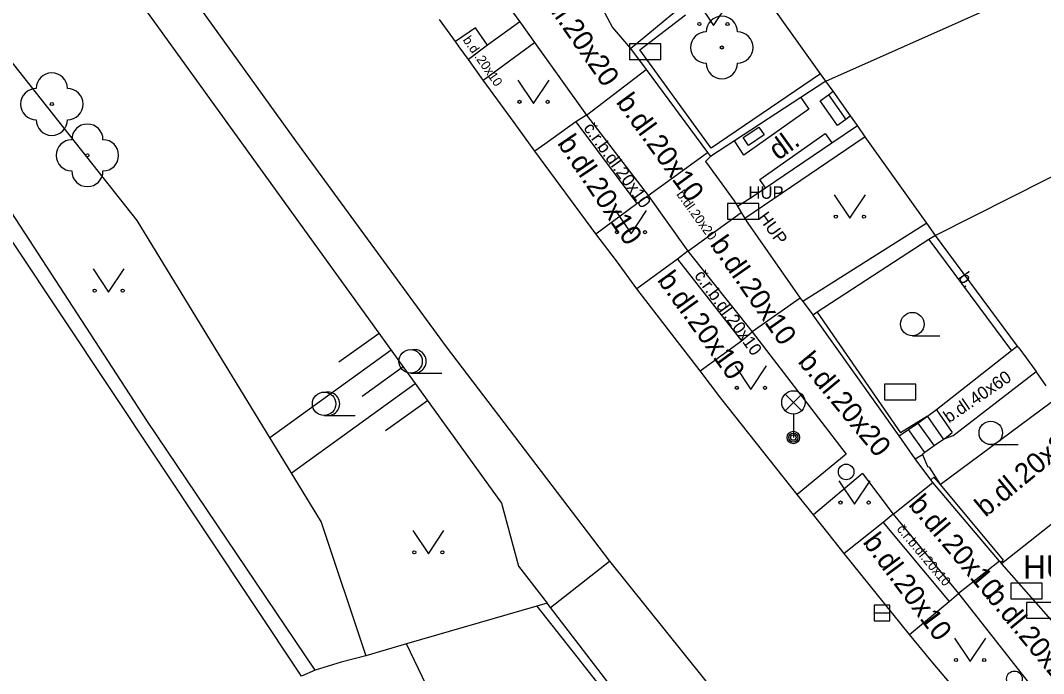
# Model space of a CAD drawing. Extents: x -596229 to -595156, y -1161237 to -1159376.
# Drawn here: x -595256.28 to -595223.52, y -1160544.59 to -1160523.7 of the extents above; entities that cross this region are included whole.
import ezdxf

# ---------------------------------------------------------------- set-up
doc = ezdxf.new("R2010")
doc.units = 0
for name, color, linetype in [('Level 22', 7, 'Continuous'), ('Level 24', 7, 'Continuous'), ('Level 27', 7, 'Continuous'), ('Level 28', 7, 'Continuous'), ('Level 33', 7, 'Continuous'), ('Level 36', 7, 'Continuous'), ('silnoproud - povrch.  znaky a  RIS  skut. velikost', 7, 'Continuous'), ('Specificka linie pasportu komunikaci', 7, 'Continuous'), ('TM - budovy zdene_ betonove - VP', 7, 'Continuous'), ('TM - chodniky - VP', 7, 'Continuous'), ('TM - dolni hrana svahu', 7, 'Continuous'), ('TM - horni hrana svahu', 7, 'Continuous'), ('TM - komunikace - VP', 7, 'Continuous'), ('TM - plot drateny_ kovovy - VP', 7, 'Continuous'), ('TM - plot zdeny_ ohradni zed - VP', 7, 'Continuous'), ('TM - podezdivka plotu - VP', 7, 'Continuous'), ('TM - popis objektu', 7, 'Continuous'), ('TM - popis povrchu', 7, 'Continuous'), ('TM - rozhrani mezi zpev. plochami mezi sebou - VP', 7, 'Continuous'), ('TM - rozhrani ploch obecne - VP', 7, 'Continuous'), ('TM - schody - VP', 7, 'Continuous'), ('TM - srafovani', 7, 'Continuous'), ('TM - vjezd na pozemek', 7, 'Continuous'), ('TM - vstup do budovy - zdene_ betonove', 7, 'Continuous'), ('TM - zed operna - VP', 7, 'Continuous')]:
    doc.layers.add(name, color=color, linetype=linetype)

msp = doc.modelspace()

# ---------------------------------------------------------------- linework, layer by layer
at = {"layer": 'Level 22'}
for centre in [(-595233.82, -1160524.56), (-595255.28, -1160526.37), (-595254.14, -1160528.01)]:
    msp.add_circle(centre, 0.05, dxfattribs=at)
for centre, start, end in [((-595233.82, -1160524.06), 0, 180), ((-595234.32, -1160524.56), 90, 270), ((-595233.32, -1160524.56), 270, 90), ((-595233.82, -1160525.06), 180, 0), ((-595255.28, -1160525.87), 0, 180), ((-595255.78, -1160526.37), 90, 270), ((-595254.78, -1160526.37), 270, 90), ((-595255.28, -1160526.87), 180, 0), ((-595254.14, -1160527.51), 0, 180), ((-595254.64, -1160528.01), 90, 270), ((-595253.64, -1160528.01), 270, 90), ((-595254.14, -1160528.51), 180, 0)]:
    msp.add_arc(centre, 0.5, start, end, dxfattribs=at)
at = {"layer": 'Level 24'}
for points in [[(-595236.778, -1160524.939), (-595235.778, -1160524.939), (-595235.778, -1160524.439), (-595236.778, -1160524.439)], [(-595233.637, -1160530.048), (-595232.637, -1160530.048), (-595232.637, -1160529.548), (-595233.637, -1160529.548)], [(-595228.607, -1160535.828), (-595227.607, -1160535.828), (-595227.607, -1160535.328), (-595228.607, -1160535.328)], [(-595224.568, -1160542.199), (-595223.568, -1160542.199), (-595223.568, -1160541.699), (-595224.568, -1160541.699)], [(-595224.067, -1160542.818), (-595223.067, -1160542.818), (-595223.067, -1160542.318), (-595224.067, -1160542.318)]]:
    msp.add_lwpolyline(points, close=True, dxfattribs=at)
at = {"layer": 'Level 27'}
msp.add_line((-595228.94, -1160542.65), (-595228.44, -1160542.65), dxfattribs=at)
msp.add_lwpolyline([(-595228.94, -1160542.9), (-595228.44, -1160542.9), (-595228.44, -1160542.4), (-595228.94, -1160542.4)], close=True, dxfattribs=at)
at = {"layer": 'Level 28'}
for centre in [(-595229.84, -1160538.14), (-595224.45, -1160544.76)]:
    msp.add_circle(centre, 0.25, dxfattribs=at)
at = {"layer": 'Level 33'}
for p, q in [((-595231.795, -1160536.18), (-595231.265, -1160535.65)), ((-595231.795, -1160535.65), (-595231.265, -1160536.18)), ((-595231.53, -1160536.29), (-595231.53, -1160537.04))]:
    msp.add_line(p, q, dxfattribs=at)
for centre, radius in [((-595231.53, -1160535.915), 0.375), ((-595231.53, -1160537.04), 0.2), ((-595231.53, -1160537.04), 0.145), ((-595231.53, -1160537.04), 0.0876)]:
    msp.add_circle(centre, radius, dxfattribs=at)
at = {"layer": 'Level 36'}
for p, q in [((-595227.72, -1160533.785), (-595226.845, -1160533.785)), ((-595243.79, -1160534.975), (-595242.79, -1160534.975)), ((-595246.56, -1160536.335), (-595245.56, -1160536.335)), ((-595225.21, -1160537.265), (-595224.335, -1160537.265))]:
    msp.add_line(p, q, dxfattribs=at)
for points in [[(-595234.59, -1160523.11), (-595234.09, -1160523.86), (-595233.59, -1160523.11)], [(-595240.35, -1160525.6), (-595239.85, -1160526.35), (-595239.35, -1160525.6)], [(-595230.22, -1160529.27), (-595229.72, -1160530.02), (-595229.22, -1160529.27)], [(-595237.23, -1160529.77), (-595236.73, -1160530.52), (-595236.23, -1160529.77)], [(-595253.96, -1160531.64), (-595253.46, -1160532.39), (-595252.96, -1160531.64)], [(-595233.39, -1160534.75), (-595232.89, -1160535.5), (-595232.39, -1160534.75)], [(-595230.07, -1160538.42), (-595229.57, -1160539.17), (-595229.07, -1160538.42)], [(-595243.72, -1160540.01), (-595243.22, -1160540.76), (-595242.72, -1160540.01)], [(-595226.37, -1160543.46), (-595225.87, -1160544.21), (-595225.37, -1160543.46)]]:
    msp.add_lwpolyline(points, dxfattribs=at)
for centre, radius in [((-595234.54, -1160523.81), 0.05), ((-595233.641, -1160523.81), 0.05), ((-595240.3, -1160526.3), 0.05), ((-595239.401, -1160526.3), 0.05), ((-595230.17, -1160529.97), 0.05), ((-595229.271, -1160529.97), 0.05), ((-595237.18, -1160530.47), 0.05), ((-595236.281, -1160530.47), 0.05), ((-595253.91, -1160532.34), 0.05), ((-595253.011, -1160532.34), 0.05), ((-595227.72, -1160533.41), 0.375), ((-595243.79, -1160534.6), 0.375), ((-595233.34, -1160535.45), 0.05), ((-595232.441, -1160535.45), 0.05), ((-595246.56, -1160535.96), 0.375), ((-595225.21, -1160536.89), 0.375), ((-595230.02, -1160539.12), 0.05), ((-595229.121, -1160539.12), 0.05), ((-595243.67, -1160540.71), 0.05), ((-595242.771, -1160540.71), 0.05), ((-595226.32, -1160544.16), 0.05), ((-595225.421, -1160544.16), 0.05)]:
    msp.add_circle(centre, radius, dxfattribs=at)
for centre in [(-595243.665, -1160534.6), (-595246.435, -1160535.96)]:
    msp.add_arc(centre, 0.375, 260.4059, 99.5941, dxfattribs=at)
at = {"layer": 'silnoproud - povrch.  znaky a  RIS  skut. velikost'}
for points in [[(-595233.14, -1160527.44), (-595232.64, -1160527.11)], [(-595232.64, -1160527.11), (-595232.47, -1160527.35), (-595232.97, -1160527.69), (-595233.14, -1160527.44)]]:
    msp.add_lwpolyline(points, dxfattribs=at)
at = {"layer": 'Specificka linie pasportu komunikaci'}
msp.add_lwpolyline([(-595239.24, -1160553.38), (-595243.92, -1160543.64)], dxfattribs=at)
at = {"layer": 'TM - budovy zdene_ betonove - VP'}
for points in [[(-595230.66, -1160525.4), (-595233.14, -1160521.92)], [(-595230.49, -1160525.64), (-595221.8, -1160521.76)], [(-595230.49, -1160525.64), (-595230.66, -1160525.4)], [(-595230.26, -1160525.96), (-595230.49, -1160525.64)], [(-595229.7, -1160526.75), (-595230.26, -1160525.96)], [(-595218.58, -1160526.34), (-595226.98, -1160530.57)], [(-595229.48, -1160527.06), (-595229.7, -1160526.75)], [(-595229.23, -1160527.42), (-595229.48, -1160527.06)], [(-595227.26, -1160530.18), (-595229.23, -1160527.42)], [(-595226.98, -1160530.57), (-595227.26, -1160530.18)], [(-595224.35, -1160534.12), (-595226.98, -1160530.57)], [(-595224.31, -1160534.17), (-595224.35, -1160534.12)], [(-595223.44, -1160535.38), (-595223.76, -1160534.93)]]:
    msp.add_lwpolyline(points, dxfattribs=at)
at = {"layer": 'TM - chodniky - VP'}
for points in [[(-595241.21, -1160522.48), (-595240.29, -1160523.74)], [(-595241.71, -1160523.93), (-595242.35, -1160524.37)], [(-595241.33, -1160524.49), (-595241.71, -1160523.93)], [(-595240.29, -1160523.74), (-595241.33, -1160524.49)], [(-595241.46, -1160525.6), (-595239.82, -1160524.4)], [(-595239.82, -1160524.4), (-595238.16, -1160526.72)], [(-595238.5, -1160526.94), (-595239.49, -1160527.65)], [(-595238.16, -1160526.72), (-595238.5, -1160526.94)], [(-595239.49, -1160527.65), (-595239.81, -1160527.88)], [(-595237.86, -1160530.52), (-595236.54, -1160529.55)], [(-595236.54, -1160529.55), (-595236.18, -1160529.3)], [(-595236.18, -1160529.3), (-595234.91, -1160531.08)], [(-595234.91, -1160531.08), (-595235.24, -1160531.33)], [(-595235.24, -1160531.33), (-595236.54, -1160532.28)], [(-595233.19, -1160533.95), (-595232.85, -1160533.66)], [(-595232.85, -1160533.66), (-595229.84, -1160537.57)], [(-595234.52, -1160534.9), (-595233.19, -1160533.95)], [(-595224.35, -1160534.12), (-595224.54, -1160534.27)], [(-595224.54, -1160534.27), (-595226.95, -1160536.15)], [(-595226.42, -1160536.98), (-595223.76, -1160534.93)], [(-595229.84, -1160537.57), (-595231.41, -1160538.86)], [(-595227.63, -1160537.72), (-595227.4, -1160537.58)], [(-595227.13, -1160538.39), (-595227.63, -1160537.72)], [(-595229.32, -1160538.19), (-595230.89, -1160539.51)], [(-595229.32, -1160538.19), (-595228.34, -1160539.49)], [(-595227.13, -1160538.39), (-595227.03, -1160538.31)], [(-595227.03, -1160538.31), (-595226.83, -1160538.54)], [(-595228.66, -1160539.76), (-595229.9, -1160540.75)], [(-595228.34, -1160539.49), (-595228.66, -1160539.76)], [(-595238.32, -1160541.7), (-595237.42, -1160541)], [(-595239.31, -1160542.48), (-595238.32, -1160541.7)], [(-595226.54, -1160542.29), (-595226.24, -1160542.03)], [(-595226.24, -1160542.03), (-595223.26, -1160545.82)], [(-595227.81, -1160543.34), (-595226.54, -1160542.29)]]:
    msp.add_lwpolyline(points, dxfattribs=at)
at = {"layer": 'TM - dolni hrana svahu'}
for points in [[(-595257.61, -1160523.73), (-595252.56, -1160530.1)], [(-595252.56, -1160530.1), (-595246.65, -1160539.75)], [(-595246.65, -1160539.75), (-595245.22, -1160544.02)]]:
    msp.add_lwpolyline(points, dxfattribs=at)
at = {"layer": 'TM - horni hrana svahu'}
for points in [[(-595256.4, -1160517.64), (-595240.88, -1160539.14)], [(-595240.88, -1160539.14), (-595240.33, -1160541.15)], [(-595240.33, -1160541.15), (-595239.42, -1160542.34)]]:
    msp.add_lwpolyline(points, dxfattribs=at)
at = {"layer": 'TM - komunikace - VP'}
for points in [[(-595254.68, -1160517.53), (-595247.47, -1160527.55)], [(-595242.35, -1160524.37), (-595242.86, -1160523.66)], [(-595242.23, -1160524.54), (-595242.35, -1160524.37)], [(-595241.94, -1160524.94), (-595242.23, -1160524.54)], [(-595241.46, -1160525.6), (-595241.94, -1160524.94)], [(-595240.47, -1160526.96), (-595241.46, -1160525.6)], [(-595239.81, -1160527.88), (-595240.47, -1160526.96)], [(-595247.47, -1160527.55), (-595242.65, -1160534.14)], [(-595237.86, -1160530.52), (-595239.81, -1160527.88)], [(-595237.19, -1160531.39), (-595237.86, -1160530.52)], [(-595236.54, -1160532.28), (-595237.19, -1160531.39)], [(-595234.52, -1160534.9), (-595236.54, -1160532.28)], [(-595242.65, -1160534.14), (-595237.42, -1160541)], [(-595233.85, -1160535.78), (-595234.52, -1160534.9)], [(-595231.41, -1160538.86), (-595233.85, -1160535.78)], [(-595230.89, -1160539.51), (-595231.41, -1160538.86)], [(-595230.59, -1160539.89), (-595230.89, -1160539.51)], [(-595229.9, -1160540.75), (-595230.59, -1160539.89)], [(-595237.42, -1160541), (-595232.03, -1160547.7)], [(-595227.81, -1160543.34), (-595229.9, -1160540.75)], [(-595227.12, -1160544.18), (-595227.81, -1160543.34)], [(-595225.41, -1160546.2), (-595227.12, -1160544.18)]]:
    msp.add_lwpolyline(points, dxfattribs=at)
at = {"layer": 'TM - plot drateny_ kovovy - VP'}
for points in [[(-595247.28, -1160544.68), (-595273.31, -1160505.59)], [(-595236.45, -1160524.63), (-595234.98, -1160523.51)], [(-595237.32, -1160523.92), (-595236.75, -1160524.59)], [(-595234.16, -1160527.78), (-595236.45, -1160524.63)], [(-595230.66, -1160525.4), (-595234.16, -1160527.78)], [(-595221.4, -1160538.34), (-595224.86, -1160541.08)], [(-595224.93, -1160541), (-595224.9, -1160541.04)], [(-595224.9, -1160541.04), (-595224.86, -1160541.08)], [(-595224.86, -1160541.08), (-595223.14, -1160543.04)], [(-595239.42, -1160542.34), (-595239.75, -1160542.44)], [(-595239.75, -1160542.44), (-595243.92, -1160543.64)], [(-595239.75, -1160542.44), (-595238.3, -1160544.26), (-595225.54, -1160560.52)], [(-595243.92, -1160543.64), (-595245.22, -1160544.02)], [(-595245.22, -1160544.02), (-595246.01, -1160544.23)]]:
    msp.add_lwpolyline(points, dxfattribs=at)
at = {"layer": 'TM - plot zdeny_ ohradni zed - VP'}
for points in [[(-595234.18, -1160528.05), (-595234.34, -1160528.21)], [(-595234.34, -1160528.21), (-595233.99, -1160528.69)], [(-595233.43, -1160529.47), (-595233.32, -1160529.64)], [(-595233.32, -1160529.64), (-595233.2, -1160529.84)], [(-595233.2, -1160529.84), (-595233.08, -1160530.03)], [(-595233.08, -1160530.03), (-595232.99, -1160530.18)]]:
    msp.add_lwpolyline(points, dxfattribs=at)
at = {"layer": 'TM - podezdivka plotu - VP'}
for points in [[(-595236.75, -1160524.59), (-595235.15, -1160523.27)], [(-595252.21, -1160536.53), (-595260.08, -1160524.45)], [(-595236.75, -1160524.59), (-595236.25, -1160525.26)], [(-595236.25, -1160525.26), (-595234.28, -1160527.92)], [(-595230.49, -1160525.64), (-595231.29, -1160526.16)], [(-595231.29, -1160526.16), (-595233.42, -1160527.55)], [(-595233.42, -1160527.55), (-595234.18, -1160528.05)], [(-595229.23, -1160527.42), (-595233.08, -1160530.03)], [(-595234.28, -1160527.92), (-595234.18, -1160528.05)], [(-595227.26, -1160530.18), (-595231.23, -1160532.69)], [(-595231.23, -1160532.69), (-595230.9, -1160533.12)], [(-595228.14, -1160536.99), (-595230.9, -1160533.12)], [(-595228.14, -1160536.99), (-595227.55, -1160536.58), (-595227.24, -1160536.36)], [(-595227.24, -1160536.36), (-595227.19, -1160536.33)], [(-595246.85, -1160544.48), (-595252.21, -1160536.53)], [(-595239.31, -1160542.48), (-595239.42, -1160542.34)], [(-595223.62, -1160562.75), (-595232.93, -1160550.79), (-595239.31, -1160542.48)], [(-595246.85, -1160544.48), (-595247.28, -1160544.68)]]:
    msp.add_lwpolyline(points, dxfattribs=at)
at = {"layer": 'TM - rozhrani mezi zpev. plochami mezi sebou - VP'}
for points in [[(-595240.29, -1160523.74), (-595239.82, -1160524.4)], [(-595241.33, -1160524.49), (-595241.94, -1160524.94)], [(-595238.16, -1160526.72), (-595236.25, -1160525.26)], [(-595238.5, -1160526.94), (-595236.54, -1160529.55)], [(-595238.16, -1160526.72), (-595236.18, -1160529.3)], [(-595236.18, -1160529.3), (-595234.28, -1160527.92)], [(-595234.91, -1160531.08), (-595233.2, -1160529.84)], [(-595234.91, -1160531.08), (-595232.85, -1160533.66)], [(-595235.24, -1160531.33), (-595233.19, -1160533.95)], [(-595231.31, -1160532.58), (-595232.85, -1160533.66)], [(-595228.34, -1160539.49), (-595227.06, -1160538.48)], [(-595228.66, -1160539.76), (-595226.54, -1160542.29)], [(-595228.34, -1160539.49), (-595226.24, -1160542.03)], [(-595224.93, -1160541), (-595226.24, -1160542.03)]]:
    msp.add_lwpolyline(points, dxfattribs=at)
at = {"layer": 'TM - rozhrani ploch obecne - VP'}
for points in [[(-595229.7, -1160526.75), (-595229.85, -1160526.86), (-595230.12, -1160527.06), (-595230.67, -1160526.27), (-595230.41, -1160526.07), (-595230.26, -1160525.96)], [(-595231.29, -1160526.16), (-595231.04, -1160526.53), (-595233.12, -1160528), (-595233.42, -1160527.55)], [(-595232.42, -1160529.05), (-595232.61, -1160528.78), (-595230.51, -1160527.31), (-595230.3, -1160527.61)], [(-595227.19, -1160530.7), (-595224.54, -1160534.27)], [(-595226.95, -1160536.15), (-595226.44, -1160536.88)], [(-595227.63, -1160537.72), (-595228.14, -1160536.99)], [(-595226.69, -1160537.08), (-595226.44, -1160536.88)], [(-595227.06, -1160538.48), (-595227.13, -1160538.39)], [(-595224.93, -1160541), (-595227.06, -1160538.48)], [(-595226.83, -1160538.54), (-595224.81, -1160540.96)], [(-595224.9, -1160541.04), (-595224.81, -1160540.96)]]:
    msp.add_lwpolyline(points, dxfattribs=at)
at = {"layer": 'TM - schody - VP'}
for points in [[(-595230.41, -1160526.07), (-595229.85, -1160526.86)], [(-595227.24, -1160536.37), (-595226.72, -1160537.1)], [(-595227.32, -1160537.52), (-595227.84, -1160536.78)], [(-595227.55, -1160536.58), (-595227.02, -1160537.31)]]:
    msp.add_lwpolyline(points, dxfattribs=at)
at = {"layer": 'TM - srafovani'}
for points in [[(-595244.8, -1160533.71), (-595246.09, -1160534.63)], [(-595244.41, -1160534.24), (-595248.3, -1160537.05)], [(-595244.03, -1160534.78), (-595245.34, -1160535.73)], [(-595243.64, -1160535.32), (-595247.61, -1160538.19)], [(-595243.25, -1160535.86), (-595244.59, -1160536.82)]]:
    msp.add_lwpolyline(points, dxfattribs=at)
at = {"layer": 'TM - vjezd na pozemek'}
for points in [[(-595237.8, -1160523.01), (-595237.32, -1160523.92)], [(-595233.99, -1160528.69), (-595233.43, -1160529.47)], [(-595232.99, -1160530.18), (-595231.31, -1160532.58)], [(-595231.31, -1160532.58), (-595231.23, -1160532.69)], [(-595246.01, -1160544.23), (-595246.85, -1160544.48)]]:
    msp.add_lwpolyline(points, dxfattribs=at)
at = {"layer": 'TM - vstup do budovy - zdene_ betonove'}
msp.add_lwpolyline([(-595224.31, -1160534.17), (-595223.76, -1160534.93)], dxfattribs=at)
at = {"layer": 'TM - zed operna - VP'}
for points in [[(-595230.3, -1160527.61), (-595229.48, -1160527.06)], [(-595232.42, -1160529.05), (-595230.3, -1160527.61)], [(-595233.32, -1160529.64), (-595232.85, -1160529.34), (-595232.42, -1160529.05)], [(-595226.98, -1160530.57), (-595227.19, -1160530.7)], [(-595227.19, -1160530.7), (-595230.77, -1160533.03)], [(-595230.77, -1160533.03), (-595230.9, -1160533.12)], [(-595230.77, -1160533.03), (-595228.1, -1160536.89)], [(-595226.95, -1160536.15), (-595227.19, -1160536.33)], [(-595226.83, -1160538.54), (-595223.27, -1160535.91)], [(-595227.24, -1160536.36), (-595228.1, -1160536.89)], [(-595226.69, -1160537.08), (-595226.72, -1160537.1), (-595227.02, -1160537.31), (-595227.32, -1160537.52), (-595227.4, -1160537.58)], [(-595226.42, -1160536.98), (-595226.69, -1160537.08)], [(-595227.4, -1160537.58), (-595227.23, -1160537.97)], [(-595227.23, -1160537.97), (-595227.18, -1160537.99)], [(-595227.18, -1160537.99), (-595226.83, -1160538.54)]]:
    msp.add_lwpolyline(points, dxfattribs=at)

# ---------------------------------------------------------------- texts
at = {"layer": 'TM - popis objektu'}
for height, p in [(0.4, (-595232.97, -1160529.4)), (0.75, (-595224.17, -1160541.56))]:
    msp.add_text('HUP', height=height, dxfattribs=at).set_placement(p)
msp.add_text('HUP', height=0.4, rotation=306, dxfattribs=at).set_placement((-595232.68, -1160530))
at = {"layer": 'TM - popis povrchu'}
for s, height, rotation, p in [('b.dl.20x20', 0.65, 304.9261, (-595239.89, -1160522.58)), ('b.dl.20x10', 0.3, 304.9261, (-595242.13, -1160524.32)), ('b.dl.20x10', 0.65, 306, (-595237.23, -1160526.31)), ('č.r.b.dl.20x10', 0.4, 306.0107, (-595238.27, -1160527.14)), ('b.dl.20x10', 0.65, 304.0395, (-595239.11, -1160527.62)), ('dl.', 0.65, 35.7019, (-595232.02, -1160528.19)), ('b.dl.20x20', 0.3, 306, (-595235.29, -1160529.26)), ('b.dl.20x10', 0.65, 305, (-595234.22, -1160530.86)), ('b.dl.20x10', 0.65, 305.872, (-595235.91, -1160532)), ('č.r.b.dl.20x10', 0.4, 306.0107, (-595234.72, -1160531.86)), ('b.', 0.4, 305.5152, (-595226.27, -1160531.92)), ('b.dl.20x20', 0.65, 309.5841, (-595231.41, -1160534.62)), ('b.dl.40x60', 0.4, 34.278, (-595226.55, -1160536.59)), ('b.dl.20x20', 0.65, 39.5841, (-595225.38, -1160539.61)), ('b.dl.20x10', 0.65, 310.1692, (-595227.87, -1160539.2)), ('b.dl.20x10', 0.65, 306.7785, (-595229.33, -1160540.39)), ('č.r.b.dl.20x10', 0.3, 310, (-595228.24, -1160539.98)), ('b.dl.20x20', 0.65, 309.5841, (-595225.4, -1160542.13))]:
    msp.add_text(s, height=height, rotation=rotation, dxfattribs=at).set_placement(p)

doc.saveas('drawing.dxf')
